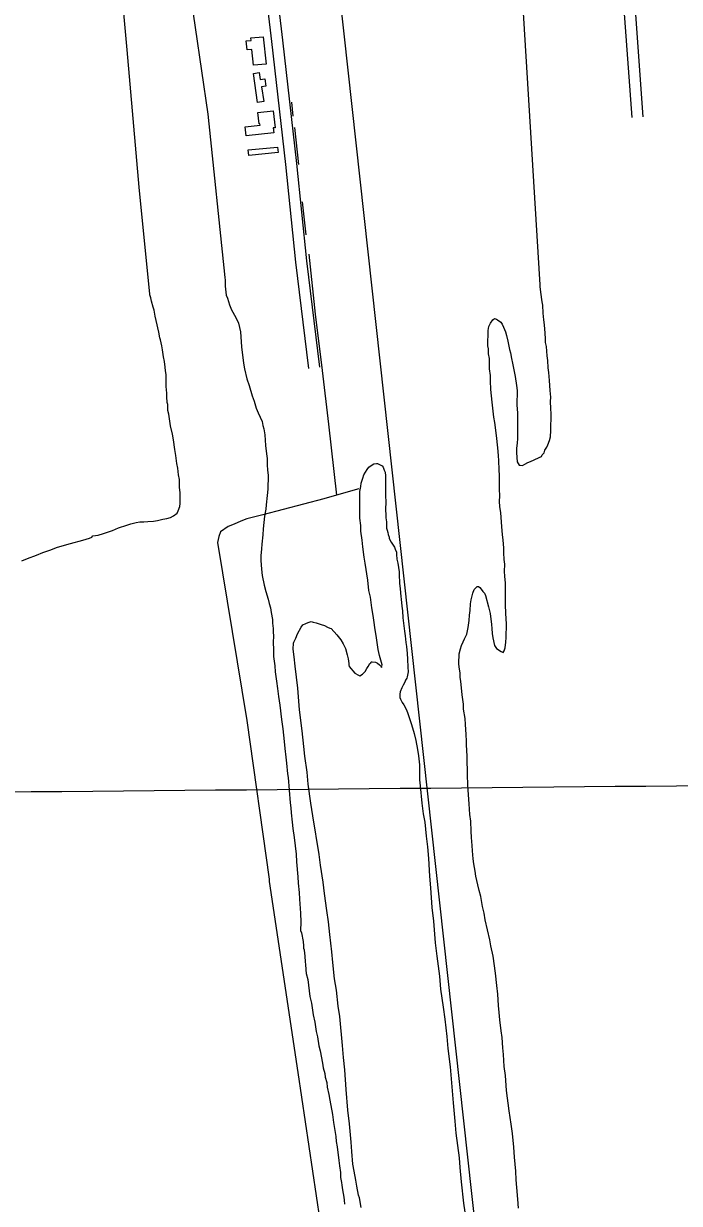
# Model space of a CAD drawing. Extents: x 3598634 to 3636690, y 517270 to 542944.
# Drawn here: x 3614405 to 3616165, y 527737 to 530905 of the extents above; entities that cross this region are included whole.
import ezdxf

# ---------------------------------------------------------------- set-up
doc = ezdxf.new("R2010")
doc.units = 0
for name, color, linetype in [('V-BLDG-OTLN', 7, 'Continuous'), ('V-GRID-MAJR', 7, 'Continuous'), ('V-ROAD-CNTR', 7, 'Continuous'), ('V-SITE-VEGE', 7, 'Continuous'), ('V-TOPO-BNDY', 7, 'Continuous'), ('V-TOPO-SHOR', 7, 'Continuous')]:
    doc.layers.add(name, color=color, linetype=linetype)

msp = doc.modelspace()

# ---------------------------------------------------------------- linework, layer by layer
at = {"layer": 'V-BLDG-OTLN'}
for points in [[(3615048.5, 530869.4), (3615056, 530795.9), (3615022.6, 530792.5), (3615018.2, 530835.4), (3615005.2, 530834.1), (3615002.7, 530858.1), (3615015.7, 530859.5), (3615015.1, 530866)], [(3615033.4, 530692.7), (3615021.9, 530770.8), (3615037.6, 530773.2), (3615040.4, 530754.2), (3615052.5, 530756), (3615055.4, 530736.3), (3615044, 530734.6), (3615049.8, 530695.1)], [(3615076.8, 530611.6), (3615002.9, 530603.3), (3615000.1, 530627.6), (3615040.1, 530632.1), (3615039.7, 530635.8), (3615037.7, 530635.6), (3615034.3, 530665.5), (3615074.9, 530670), (3615080, 530624.9), (3615075.3, 530624.4)], [(3615088.1, 530558.6), (3615009.7, 530550.6), (3615008.3, 530565.3), (3615086.6, 530573.2)]]:
    msp.add_lwpolyline(points, close=True, dxfattribs=at)
at = {"layer": 'V-GRID-MAJR'}
msp.add_spline([(3602797.9, 528737.7), (3608075.8, 528784.9), (3613353.8, 528832.9), (3618631.7, 528881.6), (3623909.7, 528931.1), (3629187.6, 528981.4), (3634465.5, 529032.5), (3634465.6, 529032.5)], degree=3, dxfattribs=at)
at = {"layer": 'V-ROAD-CNTR'}
for points in [[(3616038, 530652), (3616009, 531053.3), (3615987.9, 531393.3), (3615961, 531719.1), (3615945.1, 531955.4), (3615922.5, 532345.6), (3615893.3, 532721.6), (3615867.3, 533116.2), (3615846.6, 533392.5), (3615837.1, 533501.9)], [(3616068, 530654.2), (3616038.9, 531055.3), (3616017.9, 531395.4), (3615990.9, 531721.4), (3615975.1, 531957.3), (3615952.5, 532347.6), (3615923.2, 532723.7), (3615897.2, 533118.3), (3615876.5, 533394.9), (3615867, 533504.5)], [(3615170.8, 529978.3), (3615135.5, 530264), (3615108.9, 530525.9), (3615071.6, 530856.2), (3615043.9, 531091.8), (3615012.4, 531374.8), (3614982.6, 531637.2), (3614952.4, 531915.4), (3614908.2, 532260.5), (3614872.1, 532597.3), (3614827.9, 532975.4), (3614818.5, 533051.3)], [(3615200.6, 529982), (3615165.3, 530267.4), (3615138.8, 530529.1), (3615101.4, 530859.6), (3615073.7, 531095.2), (3615042.2, 531378.2), (3615012.4, 531640.5), (3614982.2, 531918.9), (3614938, 532264), (3614901.9, 532600.6), (3614857.6, 532978.9), (3614848.3, 533054.9)]]:
    msp.add_lwpolyline(points, dxfattribs=at)
at = {"layer": 'V-SITE-VEGE'}
for points in [[(3614774.2, 531536.5), (3614779.7, 531518.2), (3614781.3, 531505.8), (3614779.5, 531497.7), (3614775.4, 531488.3), (3614760.7, 531464.5), (3614757, 531453.3), (3614754.5, 531440.9), (3614754.7, 531428.2), (3614756, 531417.3), (3614759.4, 531397.4), (3614770.9, 531336.4), (3614777.4, 531299.9), (3614831.5, 531127.5), (3614899.3, 530661.7), (3614945.3, 530223.2)], [(3614755.4, 530135.1), (3614753.2, 530143.3), (3614748.8, 530159.1), (3614746.7, 530168.1), (3614743.7, 530176.3), (3614743.8, 530178.6), (3614715.4, 530465.1), (3614683.2, 530834.1), (3614645.1, 531258.7)], [(3615810.2, 530012.7), (3615808.2, 530037.4), (3615806, 530048.7), (3615806.1, 530058.4), (3615804.7, 530073.4), (3615803.4, 530095.8), (3615801.3, 530109.3), (3615799.9, 530127.2), (3615798.6, 530148.2), (3615796.5, 530157.9), (3615792.9, 530183.4), (3615791.6, 530198.4), (3615791.6, 530203.6), (3615741, 531021.6)], [(3614945.3, 530223.2), (3614946, 530215.7), (3614945.9, 530200), (3614947.3, 530191.8), (3614948.7, 530175.3), (3614952.3, 530167.1), (3614958.2, 530149.1), (3614963.3, 530136.3), (3614975.1, 530115.3), (3614982.4, 530100.3), (3614987.5, 530077), (3614990.1, 530036.6), (3614995, 529993.2), (3614997.8, 529977.5), (3615004.3, 529951.2), (3615010.2, 529933.2), (3615018.9, 529905.5), (3615024, 529890.5), (3615029.8, 529871.7), (3615035, 529859.7), (3615045.2, 529836.5), (3615047.4, 529826), (3615049.6, 529817), (3615052.4, 529800.5), (3615053.8, 529786.3), (3615054.4, 529772.1), (3615057.2, 529749.6), (3615058.6, 529736.9), (3615059.2, 529718.9), (3615059.9, 529707), (3615061.2, 529691.2), (3615060.9, 529654.6), (3615059.3, 529637.4), (3615056.1, 529612.8), (3615055.2, 529600.8), (3615052.1, 529582.1), (3615048, 529548.5), (3615047.2, 529532.1), (3615044.7, 529507.4), (3615043.8, 529494.7), (3615042.2, 529476), (3615042.1, 529463.3), (3615043.4, 529440.1), (3615045.5, 529422.9), (3615051.2, 529396.7), (3615055.6, 529380.2), (3615061.4, 529359.2), (3615064.3, 529347.9), (3615067.9, 529335.9), (3615069.3, 529323.2), (3615072.9, 529305.2), (3615073.6, 529294.8), (3615074.9, 529280.5), (3615074.9, 529272.3), (3615075.5, 529258.8), (3615075.4, 529244.6), (3615075.9, 529222.9), (3615075.8, 529205.7), (3615079.3, 529180.3), (3615080.7, 529164.6), (3615084.2, 529139.1), (3615087, 529119.6), (3615089.8, 529097.9), (3615092.6, 529074.7), (3615097.5, 529036.5), (3615101.1, 529011.1), (3615104.5, 528977.4), (3615106.6, 528958.7), (3615108.7, 528935.5), (3615110.8, 528919), (3615113.5, 528890.6), (3615114.9, 528880.8), (3615121.1, 528812.7), (3615122.5, 528799.2), (3615123.1, 528785.8), (3615125.9, 528761.1), (3615128, 528743.8), (3615131.5, 528719.9), (3615136.4, 528675), (3615137.7, 528654), (3615141.1, 528613.6), (3615141.7, 528597.1), (3615144.5, 528571.7), (3615145.8, 528554.5), (3615148.5, 528516.3), (3615149, 528492.4), (3615148.8, 528469.9), (3615151, 528463.9), (3615155.3, 528440.7), (3615156, 528428.7), (3615156.7, 528422.8), (3615158.1, 528418.3), (3615158.8, 528408.5), (3615160.2, 528401.8), (3615160.8, 528384.6), (3615161.5, 528379.3), (3615162.9, 528364.4), (3615163.6, 528354.6), (3615167.9, 528338.2), (3615173.5, 528293.2), (3615177.8, 528274.5)], [(3614401.1, 529462), (3614416.1, 529468.6), (3614440.2, 529477.4), (3614457.4, 529484.7), (3614475.4, 529491.3), (3614496.4, 529498.6), (3614530.9, 529508.8), (3614564.6, 529517.5), (3614581.9, 529523.3), (3614588.7, 529526.2), (3614590.9, 529529.2), (3614605.9, 529531.3), (3614620.1, 529535.7), (3614644.1, 529543.7), (3614659.9, 529551), (3614682.4, 529558.3), (3614692.9, 529562), (3614707.1, 529565.6), (3614717.6, 529567), (3614728.1, 529566.9), (3614738.6, 529568.3), (3614754.3, 529568.9), (3614764.8, 529570.3), (3614779, 529574), (3614789.5, 529576.1), (3614800, 529579), (3614807.5, 529582.7), (3614817.3, 529590.1), (3614820.3, 529596.8), (3614824.9, 529608), (3614825.7, 529616.2), (3614825.9, 529633.4), (3614825.2, 529645.4), (3614823.9, 529659.6), (3614823.3, 529680.5), (3614821.2, 529693.3), (3614819.1, 529711.2), (3614816.9, 529724), (3614814.1, 529744.9), (3614811.3, 529761.4), (3614807.8, 529786.9), (3614804.9, 529802.6), (3614799.8, 529824.3), (3614797.7, 529837.1), (3614794.9, 529855.8), (3614792.7, 529866.3), (3614792.1, 529882), (3614790.7, 529887.2), (3614789.3, 529902.2), (3614789.4, 529912.7), (3614788, 529929.9), (3614788.1, 529941.1), (3614787.5, 529954.6), (3614787.5, 529962.1), (3614786.1, 529972.5), (3614785.5, 529982.3), (3614783.4, 529997.2), (3614781.2, 530010), (3614778.4, 530028.7), (3614776.2, 530039.9), (3614772.6, 530055.7), (3614771.2, 530060.9), (3614768.3, 530075.9), (3614761.1, 530107.4), (3614758.2, 530119.4), (3614755.4, 530135.1)], [(3615686.8, 529218.8), (3615692, 529216.5), (3615695, 529220.9), (3615697.3, 529228.4), (3615699.7, 529244.1), (3615700.6, 529256.8), (3615700.9, 529292.7), (3615699.6, 529321.9), (3615698.3, 529344.3), (3615698.6, 529380.2), (3615698, 529395.9), (3615698.1, 529402.7), (3615696.7, 529421.4), (3615696.1, 529434.1), (3615696.3, 529453.5), (3615694.9, 529466.3), (3615694.3, 529484.2), (3615694.4, 529496.9), (3615692.3, 529517.9), (3615690.2, 529532.9), (3615688.9, 529553.8), (3615685.5, 529592), (3615683.4, 529607.7), (3615682.7, 529622.7), (3615682.8, 529636.1), (3615682.3, 529655.6), (3615682.6, 529690.7), (3615681.2, 529707.2), (3615680.7, 529730.4), (3615679.3, 529745.3), (3615678, 529765.6), (3615674.5, 529798.5), (3615669.6, 529833.7), (3615667.4, 529847.9), (3615662.5, 529888.3), (3615661.2, 529905.6), (3615659.1, 529922), (3615657.8, 529945.2), (3615657.9, 529959.4), (3615655.8, 529978.1), (3615655.9, 529988.6), (3615655.3, 530005.8), (3615653.2, 530017.8), (3615652.5, 530031.3), (3615651.1, 530039.5), (3615651.5, 530080.6), (3615653.8, 530091.8), (3615658.4, 530100), (3615664.4, 530109.7), (3615668.9, 530112.6), (3615674.2, 530111.1), (3615677.1, 530109.6), (3615686.1, 530102.8), (3615689.7, 530097.5), (3615693.4, 530090), (3615698.6, 530077.2), (3615701.5, 530067.5), (3615704.3, 530051.8), (3615709.4, 530030), (3615711.5, 530020.3), (3615714.4, 530005.3), (3615717.3, 529992.6), (3615724.5, 529957.4), (3615728, 529933.4), (3615729.4, 529919.2), (3615729, 529880.3), (3615730.4, 529859.3), (3615731, 529844.4), (3615730.5, 529790.5), (3615729.7, 529778.6), (3615728.1, 529764.4), (3615728, 529752.4), (3615730, 529728.5), (3615735.2, 529719.4), (3615737.4, 529718.7), (3615744.1, 529718.6), (3615750.1, 529721.6), (3615758.4, 529726), (3615765.9, 529728.9), (3615775.7, 529733.3), (3615789.2, 529739.9), (3615795.2, 529742.1), (3615796.7, 529746.6), (3615802, 529752.5), (3615804.3, 529759.2), (3615808.9, 529767.4), (3615811.9, 529774.1), (3615816.5, 529785.3), (3615818.8, 529795), (3615820.5, 529812.2), (3615820.8, 529857.1), (3615820.2, 529871.3), (3615819.6, 529890), (3615819.7, 529902), (3615818.4, 529919.9), (3615817.7, 529932.6), (3615816.4, 529946.1), (3615815, 529967.8), (3615812.9, 529980.5), (3615811.6, 530000), (3615810.2, 530012.7)], [(3615203.7, 529291.4), (3615212.6, 529288.3), (3615220.8, 529283.8), (3615226.8, 529281.5), (3615230.5, 529280.7), (3615246.1, 529263.4), (3615256.4, 529249.8), (3615263.1, 529239.3), (3615268.9, 529227.3), (3615274, 529210), (3615276.2, 529199.5), (3615278.3, 529186.8), (3615278.3, 529183.1), (3615279, 529178.6), (3615294.5, 529160.5), (3615304.2, 529155.2), (3615307.2, 529153.7), (3615314.7, 529158.1), (3615321.5, 529165.5), (3615326.8, 529172.9), (3615329.9, 529178.9), (3615334.4, 529186.3), (3615336.7, 529188.6), (3615338.2, 529191.5), (3615340.4, 529191.5), (3615349.4, 529190), (3615354.6, 529187.7), (3615360.6, 529183.1), (3615365, 529178.6), (3615365.7, 529175.6), (3615367.3, 529183.1), (3615360, 529208.6), (3615356.4, 529224.3), (3615351.5, 529261.7), (3615347.9, 529282.7), (3615346.5, 529290.2), (3615343, 529315.7), (3615339.4, 529335.9), (3615335.9, 529365.1), (3615331.6, 529383.1), (3615328.8, 529410), (3615321.7, 529455.7), (3615319.6, 529472.2), (3615315.4, 529499.9), (3615314, 529517.8), (3615310.5, 529541.8), (3615309.9, 529556.8), (3615307.8, 529577), (3615307.9, 529589.7), (3615307.3, 529602.4), (3615307.7, 529648), (3615310, 529661.5), (3615310.8, 529671.2), (3615315.4, 529683.8), (3615318.5, 529693.5), (3615326.9, 529707.7), (3615331.4, 529713.6), (3615335.2, 529716.6), (3615344.9, 529722.5), (3615352.4, 529723.9), (3615354.7, 529723.9), (3615362.1, 529720.1), (3615367.3, 529717.1), (3615370.3, 529714), (3615373.2, 529705.8), (3615375.4, 529700.5), (3615376.8, 529690.8), (3615376.4, 529635.5), (3615377, 529622), (3615376.8, 529598.8), (3615377.4, 529586.1), (3615377.4, 529577.9), (3615378.8, 529566.6), (3615378.7, 529559.9), (3615379.4, 529550.2), (3615380.8, 529544.9), (3615383, 529538.2), (3615383.7, 529532.9), (3615385.9, 529525.4), (3615386.6, 529522.4), (3615391.8, 529512.7), (3615395.5, 529506.7), (3615400.6, 529499.1), (3615402.1, 529493.9), (3615405.8, 529485.6), (3615405.7, 529478.9), (3615407.1, 529466.9), (3615409.2, 529456.4), (3615412.8, 529433.2), (3615412.7, 529425.7), (3615414, 529402.6), (3615416.1, 529386.8), (3615417.5, 529366.6), (3615418.1, 529359.1), (3615420.2, 529340.4), (3615422.4, 529328.4), (3615423, 529309.7), (3615425.1, 529294.8), (3615427.1, 529273.8), (3615429.3, 529261.1), (3615430.6, 529243.1)], [(3615733.2, 527724.1), (3615731.1, 527748.8), (3615729.2, 527780.2), (3615727.1, 527800.4), (3615726.6, 527823.6), (3615722.4, 527861.8), (3615720.4, 527888), (3615716.9, 527925.4), (3615713.4, 527950.1), (3615708.5, 527986.1), (3615701.5, 528040.7), (3615698.1, 528081.1), (3615694.5, 528105.1), (3615693.3, 528137.3), (3615691.2, 528155.2), (3615689.2, 528182.9), (3615686.4, 528200.9), (3615682.9, 528230.1), (3615681.6, 528249.6), (3615679.5, 528268.3), (3615677.5, 528298.9), (3615675.4, 528322.2), (3615671.2, 528355.1), (3615665.6, 528400.8), (3615659.1, 528428.5), (3615656.3, 528445), (3615650.5, 528471.9), (3615644, 528498.2), (3615641.2, 528516.1), (3615636.8, 528534.1), (3615631.8, 528561.1), (3615628.2, 528577.6), (3615623.9, 528592.6), (3615618.8, 528615.8), (3615616.7, 528629.3), (3615613.9, 528648.8), (3615611.8, 528662.2), (3615609.7, 528683.9), (3615609.1, 528698.2), (3615607, 528719.9), (3615606.4, 528736.3), (3615605.1, 528763.3), (3615603, 528781.2), (3615601.1, 528810.4), (3615598.4, 528846.3), (3615597.8, 528862.8), (3615596.5, 528886), (3615596.6, 528900.2), (3615595.3, 528922.6), (3615595.4, 528938.3), (3615593.4, 528968.3), (3615593.5, 528978), (3615592.9, 528996), (3615590.9, 529022.9), (3615590.3, 529039.4), (3615586, 529064.1), (3615585.4, 529077.5), (3615581.8, 529102.2), (3615579.1, 529129.9), (3615578.4, 529138.2), (3615577, 529150.2), (3615576.4, 529161.4), (3615574.2, 529177.1), (3615573.6, 529186.8), (3615573.8, 529212.3), (3615577.6, 529225.7), (3615580, 529234.6), (3615584.5, 529245.1), (3615588.4, 529253.3), (3615594.4, 529265.2), (3615598.3, 529283.1), (3615600.7, 529301.8), (3615601.6, 529316.7), (3615603.2, 529329.4), (3615604.1, 529346.6), (3615606.4, 529357.8), (3615611.1, 529375.7), (3615614.2, 529385.4), (3615622.5, 529393.6), (3615626.2, 529393.5), (3615629.9, 529390.5), (3615632.9, 529386), (3615637.3, 529380), (3615641.7, 529375.5), (3615644.7, 529369.5), (3615652.6, 529338.7), (3615657.7, 529320.7), (3615661.2, 529291.5), (3615661.9, 529281.1), (3615662.5, 529266.8), (3615664.7, 529255.6), (3615669, 529235.4), (3615674.1, 529227.1), (3615686.8, 529218.8)], [(3615311.6, 527726.7), (3615306.5, 527752.1), (3615304.3, 527759.6), (3615299.3, 527783.6), (3615296.5, 527799.3), (3615292.2, 527824), (3615288.6, 527842.8), (3615285.9, 527876.4), (3615284.6, 527901.9), (3615279.8, 527950.5), (3615275.6, 527988), (3615270.9, 528043.4), (3615267.6, 528095.7), (3615264.1, 528128.7), (3615261.4, 528161.6), (3615253.8, 528238.7), (3615249.6, 528266.4), (3615244.7, 528309.8), (3615239.7, 528339.8), (3615234.9, 528384), (3615232.1, 528413.1), (3615227.3, 528458.8), (3615223.1, 528493.2), (3615218.8, 528523.9), (3615213.2, 528568.9), (3615209, 528599.6), (3615201.9, 528645.2), (3615198.4, 528673.7), (3615181.4, 528777.8), (3615176.4, 528811.5), (3615169.4, 528862.4), (3615165.9, 528894.6), (3615160.3, 528938), (3615157.5, 528964.2), (3615152.6, 529006.1), (3615145.6, 529062.3), (3615140.9, 529120.7), (3615133.9, 529179.1), (3615131.1, 529204.5), (3615129.1, 529225.5), (3615129.2, 529241.2), (3615130.7, 529244.2), (3615133.8, 529250.9), (3615136, 529254.6), (3615140.6, 529266.5), (3615149.8, 529284.4), (3615155, 529290.3), (3615162.6, 529294), (3615169.3, 529296.9), (3615176.8, 529299.1), (3615182, 529297.6), (3615190.2, 529296), (3615195.5, 529293.7), (3615203.7, 529291.4)], [(3615430.6, 529243.1), (3615432.8, 529232.6), (3615434.8, 529213.2), (3615435.5, 529198.2), (3615436.8, 529177.2), (3615437.4, 529164.5), (3615434.3, 529151.1), (3615433.5, 529147.4), (3615429.8, 529142.2), (3615428.2, 529136.2), (3615423.7, 529128.7), (3615420.6, 529121.3), (3615416, 529110.9), (3615415.2, 529104.1), (3615415.1, 529095.2), (3615416.6, 529090.7), (3615421, 529082.4), (3615425.5, 529075.6), (3615432.8, 529062.1), (3615436.5, 529052.3), (3615446, 529023.1), (3615453.2, 528998.4), (3615457.6, 528980.4), (3615462.6, 528955.6), (3615464.7, 528939.2), (3615467.5, 528914.5), (3615468.1, 528898), (3615467.9, 528874.8), (3615469.2, 528858.4), (3615474.1, 528812), (3615477.6, 528783.5), (3615481.9, 528761), (3615486, 528722.9), (3615488.8, 528694.4), (3615491.5, 528663), (3615494.1, 528615.8), (3615497.6, 528584.4), (3615500.9, 528531.3), (3615505, 528494.6), (3615509.8, 528437), (3615514, 528401), (3615521, 528347.1), (3615524.4, 528312.7), (3615531.5, 528264), (3615535.7, 528231.8), (3615540.6, 528185.4), (3615544, 528153.2), (3615549.6, 528103.8), (3615557.7, 528007.3), (3615562.6, 527957.9), (3615565.3, 527925.7), (3615573.7, 527859.8), (3615575.7, 527833.6), (3615579.1, 527795.4), (3615586.1, 527737.8), (3615588.9, 527713.8)], [(3615177.8, 528274.5), (3615182.8, 528243.8), (3615187.1, 528224.3), (3615190.7, 528198.8), (3615194.3, 528184.6), (3615197.8, 528160.6), (3615201.4, 528147.2), (3615207.1, 528113.5), (3615209.3, 528101.5), (3615213.6, 528085.7), (3615215, 528076), (3615218.7, 528061.7), (3615220.1, 528049.8), (3615224.4, 528029.5), (3615227.2, 528014.6), (3615234.4, 527975.6), (3615237.2, 527954.6), (3615242.9, 527917.2), (3615244.2, 527903.7), (3615246.4, 527888.8), (3615251.3, 527852.1), (3615252.7, 527837.8), (3615255.5, 527819.9), (3615256.1, 527807.1), (3615258.3, 527793.7), (3615259.7, 527786.2), (3615261.1, 527773.5), (3615264.7, 527754), (3615265.3, 527745.7), (3615266, 527735.3)]]:
    msp.add_lwpolyline(points, dxfattribs=at)
at = {"layer": 'V-TOPO-BNDY'}
msp.add_line((3616153.6, 522800.8), (3615020.3, 533109.9), dxfattribs=at)
at = {"layer": 'V-TOPO-SHOR'}
for p, q in [((3615124.3, 530693.5), (3615127.8, 530655.6)), ((3615132, 530625.3), (3615142.7, 530526.2)), ((3615153, 530426.3), (3615162.9, 530337.7))]:
    msp.add_line(p, q, dxfattribs=at)
for points in [[(3615170.5, 530285.9), (3615188, 530124.6), (3615206.3, 529973.7), (3615223.4, 529829.2), (3615245.1, 529638.5)], [(3615304.7, 529655.6), (3615245.1, 529638.5), (3615210.6, 529628.5), (3615047.5, 529586.1), (3615004.8, 529575.3), (3614988.3, 529569.1), (3614970.4, 529560.9), (3614954.7, 529554.1)], [(3614954.7, 529554.1), (3614933.4, 529540.6), (3614929.4, 529527.2), (3614925.5, 529511.1), (3615004.2, 529033.8), (3615063.9, 528607.3), (3615064.6, 528601.8)], [(3615064.6, 528601.8), (3615140.9, 528088.4), (3615219.8, 527558.9), (3615265.7, 527248.1)]]:
    msp.add_lwpolyline(points, dxfattribs=at)

doc.saveas('drawing.dxf')
